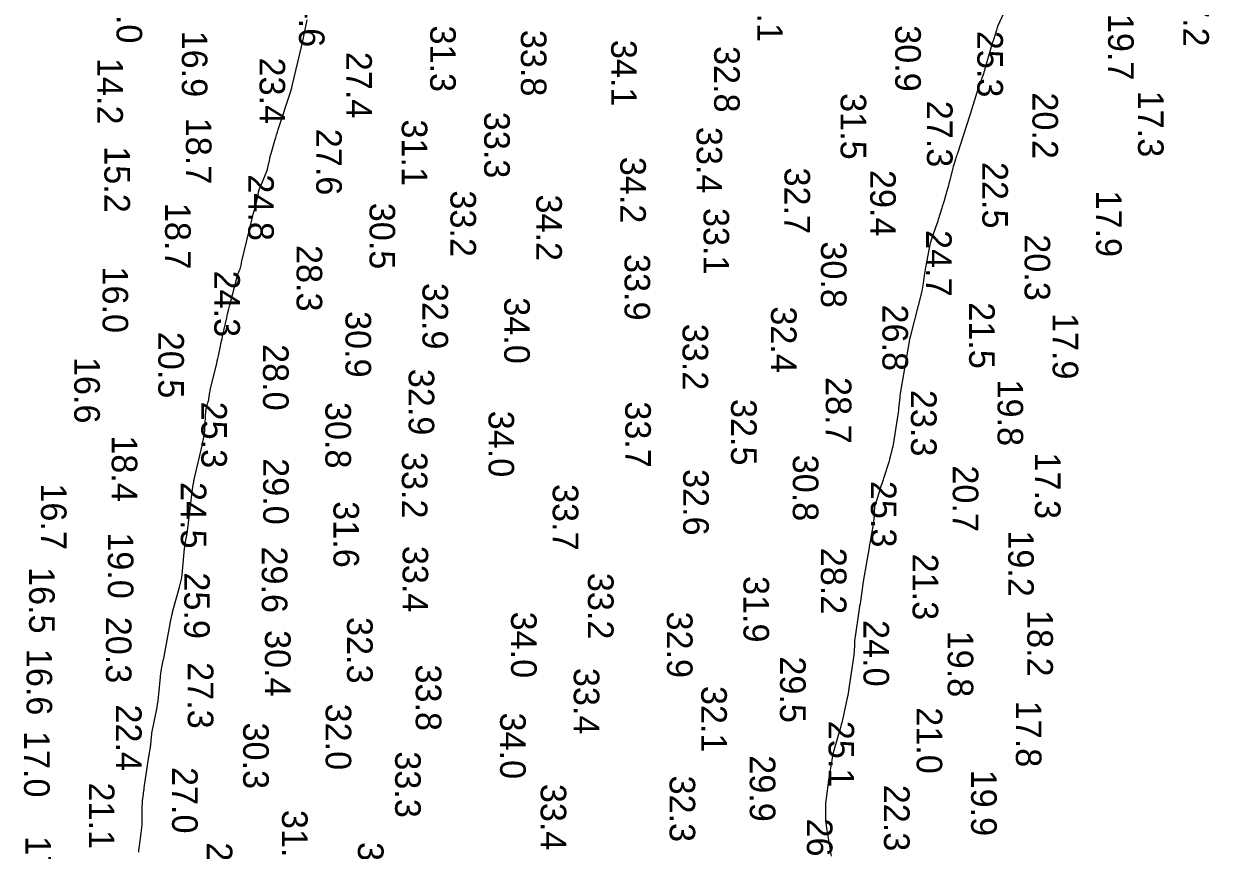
# Model space of a CAD drawing. Extents: x 1178573 to 1187098, y 693282 to 751751.
# Drawn here: x 1179235 to 1179814, y 710327 to 710731 of the extents above; entities that cross this region are included whole.
import ezdxf

# ---------------------------------------------------------------- set-up
doc = ezdxf.new("R2010")
doc.units = 0
doc.layers.add('V-HYDS-MAJR', color=7, linetype='Continuous')
doc.layers.add('V-HYDS-SOUN', color=7, linetype='Continuous')

msp = doc.modelspace()

# ---------------------------------------------------------------- linework, layer by layer
at = {"layer": 'V-HYDS-MAJR'}
for points in [[(1179716.75, 710742.76), (1179710.97, 710729.93), (1179710.88, 710729.7), (1179710.79, 710729.48), (1179710.7, 710729.25), (1179710.63, 710729.01), (1179710.34, 710728.08), (1179710.26, 710727.85), (1179710.19, 710727.62), (1179710.12, 710727.38), (1179710.04, 710727.15), (1179708.72, 710723.06), (1179708.48, 710722.3), (1179708.25, 710721.54), (1179708.02, 710720.78), (1179707.8, 710720.01), (1179704.75, 710709.25), (1179704.52, 710708.46), (1179704.27, 710707.68), (1179704, 710706.9), (1179703.72, 710706.12), (1179702.56, 710703.03), (1179702.28, 710702.26), (1179702.01, 710701.48), (1179701.74, 710700.7), (1179701.49, 710699.91), (1179698.14, 710689.26), (1179697.5, 710687.22), (1179696.85, 710685.19), (1179696.2, 710683.15), (1179695.54, 710681.12), (1179691.29, 710667.97), (1179691.06, 710667.27), (1179690.84, 710666.56), (1179690.61, 710665.85), (1179690.39, 710665.14), (1179689.51, 710662.31), (1179689.3, 710661.6), (1179689.09, 710660.89), (1179688.89, 710660.17), (1179688.71, 710659.45), (1179687.45, 710654.41), (1179687.17, 710653.33), (1179686.89, 710652.25), (1179686.59, 710651.18), (1179686.29, 710650.1), (1179684.61, 710644.34), (1179684.38, 710643.55), (1179684.15, 710642.76), (1179683.91, 710641.98), (1179683.67, 710641.19), (1179682.7, 710638.05), (1179682.45, 710637.27), (1179682.19, 710636.49), (1179681.93, 710635.71), (1179681.67, 710634.93), (1179678.95, 710627.18), (1179678.44, 710625.62), (1179677.99, 710624.04), (1179677.6, 710622.45), (1179677.28, 710620.84), (1179675.69, 710612.17), (1179675.53, 710611.22), (1179675.37, 710610.26), (1179675.23, 710609.3), (1179675.1, 710608.34), (1179674.6, 710604.49), (1179674.46, 710603.53), (1179674.29, 710602.58), (1179674.1, 710601.63), (1179673.88, 710600.69), (1179668.4, 710578.89), (1179668.37, 710578.79), (1179668.35, 710578.69), (1179668.33, 710578.59), (1179668.3, 710578.5), (1179668.2, 710578.1), (1179668.18, 710578), (1179668.15, 710577.91), (1179668.13, 710577.82), (1179668.1, 710577.72), (1179667.97, 710577.35), (1179667.94, 710577.26), (1179667.91, 710577.17), (1179667.89, 710577.07), (1179667.87, 710576.97), (1179663.55, 710551.52), (1179663.38, 710550.5), (1179663.23, 710549.48), (1179663.1, 710548.45), (1179662.99, 710547.43), (1179662.57, 710543.31), (1179662.46, 710542.29), (1179662.33, 710541.26), (1179662.19, 710540.24), (1179662.04, 710539.22), (1179660.26, 710527.84), (1179660.09, 710526.79), (1179659.89, 710525.76), (1179659.67, 710524.72), (1179659.44, 710523.69), (1179658.44, 710519.58), (1179658.18, 710518.55), (1179657.9, 710517.53), (1179657.6, 710516.52), (1179657.28, 710515.51), (1179654.32, 710506.42), (1179653.95, 710505.29), (1179653.59, 710504.17), (1179653.23, 710503.04), (1179652.88, 710501.92), (1179651.22, 710496.61), (1179651.01, 710495.88), (1179650.86, 710495.14), (1179650.76, 710494.39), (1179650.7, 710493.63), (1179650.58, 710490.59), (1179650.54, 710489.83), (1179650.48, 710489.07), (1179650.38, 710488.32), (1179650.27, 710487.56), (1179648.82, 710479.17), (1179648.54, 710477.52), (1179648.26, 710475.87), (1179647.97, 710474.22), (1179647.69, 710472.57), (1179645.31, 710458.64), (1179645.11, 710457.45), (1179644.92, 710456.25), (1179644.73, 710455.05), (1179644.56, 710453.85), (1179643.88, 710449.05), (1179643.71, 710447.85), (1179643.53, 710446.65), (1179643.35, 710445.45), (1179643.18, 710444.25), (1179641.31, 710431.83), (1179641.18, 710430.9), (1179641.08, 710429.97), (1179641, 710429.04), (1179640.95, 710428.11), (1179640.8, 710424.38), (1179640.75, 710423.44), (1179640.67, 710422.51), (1179640.57, 710421.58), (1179640.44, 710420.66), (1179638.3, 710406.49), (1179638.11, 710405.33), (1179637.91, 710404.18), (1179637.69, 710403.02), (1179637.46, 710401.87), (1179636.32, 710396.5), (1179636.16, 710395.74), (1179635.99, 710394.97), (1179635.82, 710394.21), (1179635.64, 710393.44), (1179634.92, 710390.39), (1179634.74, 710389.63), (1179634.55, 710388.87), (1179634.35, 710388.11), (1179634.14, 710387.35), (1179630.94, 710376.1), (1179630.62, 710374.91), (1179630.33, 710373.72), (1179630.08, 710372.52), (1179629.87, 710371.31), (1179629.08, 710366.46), (1179628.88, 710365.24), (1179628.69, 710364.03), (1179628.51, 710362.81), (1179628.34, 710361.6), (1179627.11, 710352.74), (1179626.96, 710351.53), (1179626.86, 710350.32), (1179626.81, 710349.1), (1179626.8, 710347.89), (1179626.86, 710343.01), (1179626.89, 710341.79), (1179626.98, 710340.58), (1179627.11, 710339.37), (1179627.29, 710338.16), (1179629.6, 710324.41)], [(1179291.16, 710326.39), (1179291.3, 710327.44), (1179291.45, 710328.49), (1179291.59, 710329.53), (1179292.43, 710335.69), (1179292.6, 710337.07), (1179292.72, 710338.45), (1179292.8, 710339.83), (1179292.83, 710341.22), (1179292.88, 710348.3), (1179292.9, 710349.1), (1179292.94, 710349.91), (1179293, 710350.71), (1179293.08, 710351.51), (1179293.45, 710354.71), (1179293.55, 710355.51), (1179293.65, 710356.3), (1179293.76, 710357.1), (1179293.87, 710357.9), (1179296.14, 710373.2), (1179296.21, 710373.66), (1179296.29, 710374.13), (1179296.36, 710374.59), (1179296.45, 710375.05), (1179296.79, 710376.9), (1179296.87, 710377.37), (1179296.94, 710377.83), (1179297, 710378.3), (1179297.05, 710378.77), (1179297.45, 710382.88), (1179297.54, 710383.72), (1179297.65, 710384.56), (1179297.79, 710385.39), (1179297.94, 710386.23), (1179300.11, 710397.18), (1179300.4, 710398.8), (1179300.66, 710400.42), (1179300.87, 710402.04), (1179301.04, 710403.68), (1179301.82, 710412.19), (1179301.89, 710412.84), (1179301.97, 710413.49), (1179302.06, 710414.13), (1179302.16, 710414.78), (1179302.68, 710417.94), (1179302.74, 710418.29), (1179302.81, 710418.64), (1179302.89, 710418.99), (1179302.98, 710419.33), (1179303.33, 710420.72), (1179303.42, 710421.06), (1179303.5, 710421.41), (1179303.57, 710421.76), (1179303.64, 710422.11), (1179306.49, 710437.96), (1179306.58, 710438.45), (1179306.68, 710438.93), (1179306.78, 710439.42), (1179306.89, 710439.9), (1179307.52, 710442.69), (1179307.54, 710442.74), (1179307.55, 710442.8), (1179307.56, 710442.85), (1179307.58, 710442.91), (1179307.63, 710443.13), (1179307.64, 710443.19), (1179307.66, 710443.24), (1179307.67, 710443.3), (1179307.68, 710443.35), (1179307.76, 710443.88), (1179307.78, 710443.99), (1179307.8, 710444.09), (1179307.83, 710444.2), (1179307.85, 710444.3), (1179311.11, 710455.9), (1179311.61, 710457.88), (1179312.03, 710459.87), (1179312.35, 710461.88), (1179312.57, 710463.91), (1179313.54, 710474.89), (1179313.63, 710475.71), (1179313.73, 710476.52), (1179313.86, 710477.34), (1179314.01, 710478.15), (1179314.67, 710481.39), (1179314.82, 710482.2), (1179314.96, 710483.01), (1179315.08, 710483.83), (1179315.19, 710484.64), (1179317.47, 710503.82), (1179317.5, 710504.12), (1179317.55, 710504.43), (1179317.59, 710504.74), (1179317.64, 710505.04), (1179317.94, 710506.74), (1179317.95, 710506.8), (1179317.96, 710506.87), (1179317.98, 710506.93), (1179317.99, 710507), (1179318.06, 710507.25), (1179318.07, 710507.31), (1179318.09, 710507.37), (1179318.1, 710507.44), (1179318.11, 710507.5), (1179318.18, 710508.11), (1179318.19, 710508.23), (1179318.21, 710508.35), (1179318.23, 710508.47), (1179318.26, 710508.59), (1179322.37, 710525.9), (1179322.74, 710527.61), (1179323.04, 710529.34), (1179323.26, 710531.07), (1179323.41, 710532.82), (1179324.03, 710542.35), (1179324.08, 710542.84), (1179324.15, 710543.32), (1179324.26, 710543.8), (1179324.4, 710544.27), (1179325, 710546.15), (1179325.14, 710546.62), (1179325.26, 710547.1), (1179325.36, 710547.58), (1179325.44, 710548.06), (1179325.75, 710550.16), (1179325.83, 710550.67), (1179325.92, 710551.18), (1179326.03, 710551.68), (1179326.14, 710552.19), (1179329.03, 710564.17), (1179329.31, 710565.36), (1179329.59, 710566.56), (1179329.85, 710567.76), (1179330.1, 710568.97), (1179331.1, 710573.79), (1179331.35, 710574.99), (1179331.61, 710576.19), (1179331.88, 710577.39), (1179332.15, 710578.6), (1179334.19, 710587.59), (1179334.63, 710589.49), (1179335.08, 710591.38), (1179335.54, 710593.28), (1179336.02, 710595.16), (1179339.25, 710607.7), (1179339.36, 710608.09), (1179339.48, 710608.48), (1179339.62, 710608.86), (1179339.77, 710609.23), (1179340.48, 710610.85), (1179340.6, 710611.16), (1179340.71, 710611.47), (1179340.81, 710611.79), (1179340.89, 710612.11), (1179341.18, 710613.42), (1179341.25, 710613.74), (1179341.33, 710614.07), (1179341.4, 710614.39), (1179341.48, 710614.72), (1179346.6, 710636.17), (1179346.73, 710636.7), (1179346.87, 710637.22), (1179347.02, 710637.74), (1179347.18, 710638.26), (1179347.83, 710640.33), (1179347.98, 710640.85), (1179348.13, 710641.37), (1179348.25, 710641.89), (1179348.37, 710642.42), (1179349.48, 710647.93), (1179349.73, 710649.02), (1179350.04, 710650.09), (1179350.4, 710651.14), (1179350.81, 710652.17), (1179353.18, 710657.67), (1179353.51, 710658.5), (1179353.8, 710659.34), (1179354.05, 710660.19), (1179354.26, 710661.06), (1179355.03, 710664.54), (1179355.23, 710665.41), (1179355.44, 710666.28), (1179355.66, 710667.14), (1179355.9, 710668), (1179357.72, 710674.34), (1179358.11, 710675.68), (1179358.52, 710677.02), (1179358.93, 710678.35), (1179359.36, 710679.68), (1179365.52, 710698.47), (1179365.56, 710698.6), (1179365.61, 710698.73), (1179365.65, 710698.86), (1179365.7, 710698.99), (1179365.88, 710699.52), (1179365.92, 710699.64), (1179365.96, 710699.77), (1179365.98, 710699.9), (1179366.01, 710700.03), (1179366.08, 710700.55), (1179366.1, 710700.68), (1179366.13, 710700.81), (1179366.15, 710700.94), (1179366.18, 710701.06), (1179370.69, 710719.99), (1179371.05, 710721.51), (1179371.39, 710723.02), (1179371.73, 710724.54), (1179372.05, 710726.06), (1179373.58, 710733.34)]]:
    msp.add_lwpolyline(points, dxfattribs=at)

# ---------------------------------------------------------------- texts
at = {"layer": 'V-HYDS-SOUN'}
for s, p in [('32.1 ', (1179593.48, 710754.98)), ('14.0 ', (1179280.35, 710754.28)), ('24.6 ', (1179369.49, 710752.43)), ('17.2 ', (1179801.73, 710752.72)), ('19.7 ', (1179764.99, 710736.19)), ('16.9 ', (1179312.25, 710727.98)), ('31.3 ', (1179433.63, 710730.51)), ('33.8 ', (1179477.96, 710728.38)), ('30.9 ', (1179660.93, 710730.64)), ('25.3 ', (1179701.05, 710727.89)), ('34.1 ', (1179522.09, 710723.48)), ('32.8 ', (1179572.42, 710720.47)), ('14.2 ', (1179270.95, 710714.63)), ('23.4 ', (1179350.23, 710714.84)), ('27.4 ', (1179392.62, 710717.63)), ('31.5 ', (1179634.23, 710697.45)), ('20.2 ', (1179727.97, 710697.8)), ('17.3 ', (1179779.59, 710698.65)), ('27.3 ', (1179676.44, 710693.73)), ('18.7 ', (1179314.24, 710685.43)), ('31.1 ', (1179419.73, 710684.6)), ('33.3 ', (1179460.04, 710688.32)), ('27.6 ', (1179377.92, 710680.02)), ('33.4 ', (1179563.81, 710680.95)), ('15.2 ', (1179274.4, 710671.49)), ('34.2 ', (1179526.53, 710666.33)), ('22.5 ', (1179703.49, 710663.79)), ('24.8 ', (1179344.69, 710657.74)), ('32.7 ', (1179606.79, 710661.09)), ('29.4 ', (1179648.69, 710659.89)), ('33.2 ', (1179443.53, 710649.9)), ('30.5 ', (1179403.98, 710643.85)), ('34.2 ', (1179485.49, 710647.9)), ('17.9 ', (1179759.1, 710649.84)), ('18.7 ', (1179304.07, 710643.8)), ('33.1 ', (1179567.23, 710641.3)), ('24.7 ', (1179676.01, 710630.51)), ('20.3 ', (1179724.14, 710628.45)), ('28.3 ', (1179368.34, 710623.2)), ('30.8 ', (1179624.61, 710624.97)), ('33.9 ', (1179528.62, 710618.8)), ('16.0 ', (1179273.49, 710612.71)), ('24.3 ', (1179328.12, 710610.7)), ('32.9 ', (1179429.86, 710604.66)), ('34.0 ', (1179469.81, 710597.65)), ('32.4 ', (1179600.19, 710593.22)), ('26.8 ', (1179654.67, 710594.13)), ('21.5 ', (1179697.05, 710595.22)), ('30.9 ', (1179392.23, 710590.91)), ('17.9 ', (1179737.87, 710589.99)), ('20.5 ', (1179300.76, 710580.79)), ('33.2 ', (1179556.98, 710584.71)), ('28.0 ', (1179351.93, 710574.78)), ('16.6 ', (1179259.68, 710568.5)), ('32.9 ', (1179423.11, 710562.7)), ('28.7 ', (1179627, 710558.66)), ('23.3 ', (1179668.63, 710552.39)), ('19.8 ', (1179710.93, 710557.45)), ('25.3 ', (1179321.78, 710546.65)), ('30.8 ', (1179382.42, 710546.49)), ('33.7 ', (1179528.97, 710546.79)), ('32.5 ', (1179580.68, 710547.95)), ('34.0 ', (1179462.14, 710542.2)), ('18.4 ', (1179277.98, 710530.19)), ('29.0 ', (1179352, 710519.01)), ('33.2 ', (1179419.77, 710522.04)), ('30.8 ', (1179610.87, 710520.7)), ('17.3 ', (1179729.2, 710521.79)), ('32.6 ', (1179557.28, 710513.68)), ('20.7 ', (1179689.04, 710515.49)), ('16.7 ', (1179243.4, 710506.69)), ('24.5 ', (1179311.75, 710507.33)), ('33.7 ', (1179493.53, 710506.37)), ('25.3 ', (1179649.01, 710507.91)), ('31.6 ', (1179386.35, 710497.97)), ('19.0 ', (1179276.08, 710482.79)), ('19.2 ', (1179716.13, 710483.76)), ('33.4 ', (1179420.14, 710476.16)), ('29.6 ', (1179351.34, 710475.85)), ('28.2 ', (1179624.59, 710475.23)), ('21.3 ', (1179669.42, 710472.34)), ('16.5 ', (1179237.61, 710465.79)), ('25.9 ', (1179313.39, 710463.19)), ('33.2 ', (1179510.75, 710462.96)), ('31.9 ', (1179586.75, 710461.42)), ('20.3 ', (1179275.13, 710441.5)), ('32.3 ', (1179393.01, 710441.37)), ('34.0 ', (1179473.16, 710444.01)), ('32.9 ', (1179549.35, 710444.06)), ('18.2 ', (1179725.48, 710444.78)), ('24.0 ', (1179645.4, 710439.87)), ('30.4 ', (1179352.89, 710434.98)), ('19.8 ', (1179686.56, 710434.68)), ('16.6 ', (1179236.35, 710425.82)), ('27.3 ', (1179315.16, 710419.29)), ('33.8 ', (1179426.58, 710418.18)), ('29.5 ', (1179604.63, 710422.13)), ('33.4 ', (1179503.8, 710416.51)), ('32.1 ', (1179566.12, 710407.67)), ('22.4 ', (1179280.08, 710398.63)), ('32.0 ', (1179382.54, 710399.03)), ('34.0 ', (1179467.81, 710394.66)), ('21.0 ', (1179671.39, 710397.25)), ('17.8 ', (1179719.89, 710400.46)), ('30.3 ', (1179342.22, 710389.8)), ('25.1 ', (1179628.32, 710390.64)), ('17.0 ', (1179235.14, 710385.67)), ('33.3 ', (1179416.5, 710375.72)), ('29.9 ', (1179589.84, 710373.79)), ('27.0 ', (1179307.48, 710368.05)), ('19.9 ', (1179698.01, 710366.77)), ('21.1 ', (1179266.81, 710360.46)), ('32.3 ', (1179550.65, 710363.88)), ('33.4 ', (1179487.63, 710359.82)), ('22.3 ', (1179655.44, 710359.38)), ('31.8 ', (1179361.2, 710347.08)), ('26.4 ', (1179617.75, 710342.89)), ('17.6 ', (1179235.83, 710334.22)), ('29.9 ', (1179324.42, 710331.23)), ('32.8 ', (1179398.34, 710331.37))]:
    msp.add_text(s, height=12.5, rotation=270, dxfattribs=at).set_placement(p)

doc.saveas('drawing.dxf')
